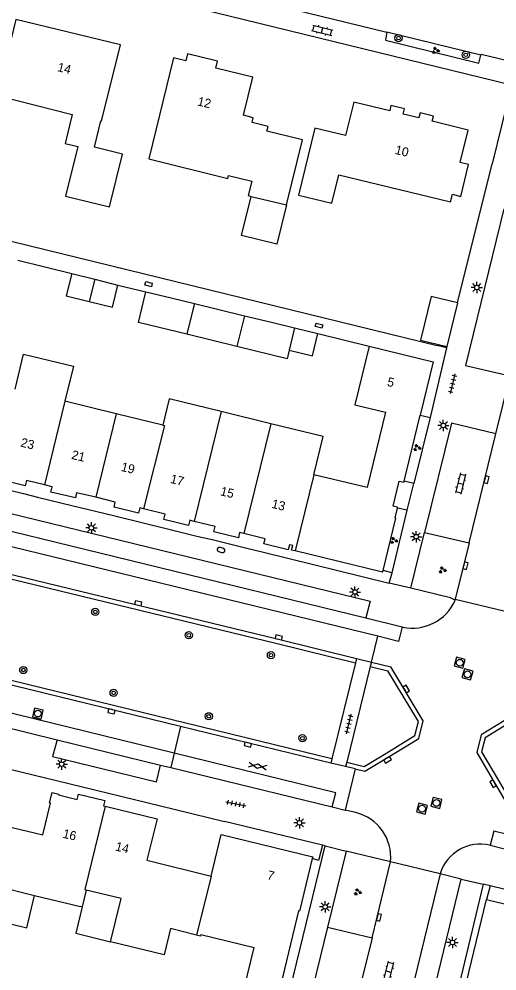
# Model space of a CAD drawing. Extents: x 125000 to 129004, y 397500 to 399008.
# Drawn here: x 126718 to 126770.9, y 398238.6 to 398344.1 of the extents above; entities that cross this region are included whole.
import ezdxf

# ---------------------------------------------------------------- set-up
doc = ezdxf.new("R2010")
doc.units = 0
for name, color, linetype in [('gg-afsc-hekwerk', 7, 'Continuous'), ('gg-afsc-muur', 7, 'Continuous'), ('gg-anno-huisnummerreeks BGT', 7, 'Continuous'), ('gg-bbg-bijgebouw', 7, 'Continuous'), ('gg-bbg-gedigitaliseerde bebouwing', 7, 'Continuous'), ('gg-bbg-gedigitaliseerde bijgebouw', 7, 'Continuous'), ('gg-bbg-hoofdgebouw', 7, 'Continuous'), ('gg-bbg-luifel en loopbrug', 7, 'Continuous'), ('gg-bbg-tussenscheiding', 7, 'Continuous'), ('gg-knt-verharding', 7, 'Continuous'), ('gg-knt-verharding nz', 7, 'Continuous'), ('gt-grn-weggrens', 7, 'Continuous'), ('gt-symb-boom', 7, 'Continuous'), ('gt-symb-brandkraan', 7, 'Continuous'), ('gt-symb-gesloten verharding', 7, 'Continuous'), ('gt-symb-groenvak', 7, 'Continuous'), ('gt-symb-klinker verharding', 7, 'Continuous'), ('gt-symb-kolk', 7, 'Continuous'), ('gt-symb-kolk center center', 7, 'Continuous'), ('gt-symb-lichtmast', 7, 'Continuous'), ('gt-symb-rioolschacht', 7, 'Continuous'), ('gt-symb-tegel verharding', 7, 'Continuous')]:
    doc.layers.add(name, color=color, linetype=linetype)

# ---------------------------------------------------------------- blocks, each defined once
blk = doc.blocks.new('gt0-KL1')
at = {"layer": 'gt-symb-klinker verharding'}
for p, q in [((-1.15, 0.3), (1.15, 0.3)), ((-1, -0.3), (-1, 0.3)), ((-0.5, 0.3), (-0.5, 0.45)), ((0, -0.3), (0, 0.3)), ((0.5, 0.3), (0.5, 0.45)), ((1, -0.3), (1, 0.3)), ((-1.15, -0.3), (1.15, -0.3)), ((-0.5, -0.45), (-0.5, -0.3)), ((0.5, -0.45), (0.5, -0.3))]:
    blk.add_line(p, q, dxfattribs=at)
blk = doc.blocks.new('gt0-LMAST')
at = {"layer": 'gt-symb-lichtmast'}
for p, q in [((-0.18, 0.17), (-0.45, 0.44)), ((-0.01, 0.25), (-0.01, 0.62)), ((0.17, 0.17), (0.44, 0.44)), ((-0.26, 0), (-0.63, 0)), ((-0.18, -0.18), (-0.45, -0.45)), ((-0.01, -0.25), (-0.01, -0.63)), ((0.44, -0.45), (0.17, -0.18)), ((0.24, 0), (0.62, 0))]:
    blk.add_line(p, q, dxfattribs=at)
blk.add_circle((-0.01, 0), 0.25, dxfattribs=at)
blk = doc.blocks.new('gt0-KOLK')
at = {"layer": 'gt-symb-kolk'}
blk.add_lwpolyline([(0, 0), (0.37, 0), (0.37, 0.4), (-0.38, 0.4), (-0.38, 0), (0, 0)], dxfattribs=at)
blk = doc.blocks.new('gt0-KOLKCC')
at = {"layer": 'gt-symb-kolk center center'}
blk.add_lwpolyline([(-0.38, 0.2), (0.37, 0.2), (0.37, -0.2), (-0.38, -0.2)], close=True, dxfattribs=at)
blk = doc.blocks.new('gt0-TEG1')
at = {"layer": 'gt-symb-tegel verharding'}
for p, q in [((-1.12, 0), (1.12, 0)), ((-0.9, -0.25), (-0.9, 0.25)), ((-0.45, -0.25), (-0.45, 0.25)), ((0, -0.25), (0, 0.25)), ((0.45, -0.25), (0.45, 0.25)), ((0.9, -0.25), (0.9, 0.25))]:
    blk.add_line(p, q, dxfattribs=at)
blk = doc.blocks.new('gt0-GRVAK')
at = {"layer": 'gt-symb-groenvak'}
for p, q in [((-0.11, 0.19), (-0.23, 0.24)), ((-0.18, 0.15), (0.09, 0.15)), ((-0.09, 0.21), (-0.16, 0.32)), ((-0.05, 0.21), (-0.05, 0.39)), ((0, 0.21), (0.06, 0.32)), ((0.01, 0.19), (0.13, 0.24)), ((0.26, -0.05), (0.2, 0.06)), ((0.3, -0.05), (0.3, 0.13)), ((0.35, -0.05), (0.41, 0.06)), ((-0.24, -0.23), (-0.36, -0.18)), ((-0.32, -0.26), (-0.05, -0.26)), ((-0.23, -0.21), (-0.29, -0.09)), ((-0.18, -0.2), (-0.18, -0.02)), ((-0.14, -0.21), (-0.07, -0.09)), ((-0.12, -0.23), (0, -0.18)), ((0.24, -0.07), (0.12, -0.02)), ((0.17, -0.11), (0.44, -0.11)), ((0.37, -0.07), (0.49, -0.02))]:
    blk.add_line(p, q, dxfattribs=at)
blk = doc.blocks.new('gt0-BOOM')
at = {"layer": 'gt-symb-boom'}
for radius in [0.4, 0.2]:
    blk.add_circle((0, 0), radius, dxfattribs=at)
blk = doc.blocks.new('gt0-BR')
at = {"layer": 'gt-symb-brandkraan'}
for centre, radius, start, end in [((-0.24, 0), 0.206, 107.5669, 252.4331), ((0.6, -2.66), 3, 106.892, 107.5669), ((0, -0.69), 0.938, 73.108, 106.892), ((-0.6, -2.66), 3, 72.4331, 73.108), ((0.24, 0), 0.206, 287.567, 72.4331), ((0.6, 2.66), 3, 252.4331, 253.108), ((0, 0.69), 0.938, 253.108, 286.8921), ((-0.6, 2.66), 3, 286.8921, 287.567)]:
    blk.add_arc(centre, radius, start, end, dxfattribs=at)
blk = doc.blocks.new('gt0-RS')
at = {"layer": 'gt-symb-rioolschacht'}
blk.add_lwpolyline([(-0.5, -0.5), (0.5, -0.5), (0.5, 0.5), (-0.5, 0.5)], close=True, dxfattribs=at)
blk.add_circle((0, 0), 0.375, dxfattribs=at)
blk = doc.blocks.new('gt0-GESVH1')
at = {"layer": 'gt-symb-gesloten verharding'}
for p, q in [((-0.99, -0.26), (0.01, 0.24)), ((0.01, -0.26), (-0.99, 0.24)), ((0.01, 0.24), (1.01, -0.26)), ((1.01, 0.24), (0.01, -0.26))]:
    blk.add_line(p, q, dxfattribs=at)

msp = doc.modelspace()

# ---------------------------------------------------------------- linework, layer by layer
at = {"layer": 'gg-afsc-hekwerk'}
msp.add_line((126766.54, 398312.63), (126770.37, 398328.04), dxfattribs=at)
at = {"layer": 'gg-afsc-muur'}
for p, q in [((126714.47, 398292.47), (126718.46, 398291.49)), ((126720.01, 398291.11), (126723.98, 398290.14)), ((126728.29, 398289.09), (126732.15, 398288.15)), ((126733.83, 398287.73), (126737.68, 398286.79)), ((126739.36, 398286.39), (126743.22, 398285.43)), ((126744.9, 398285.02), (126758.98, 398281.58)), ((126759.29, 398282.71), (126758.29, 398282.97)), ((126758.98, 398281.58), (126759.29, 398282.71)), ((126722.11, 398259.68), (126733.65, 398256.88)), ((126751.58, 398252.52), (126740.72, 398255.14)), ((126770.16, 398247.99), (126769.77, 398246.5)), ((126776.16, 398246.56), (126770.16, 398247.99))]:
    msp.add_line(p, q, dxfattribs=at)
msp.add_lwpolyline([(126751.58, 398252.52), (126751.16, 398250.83), (126750.46, 398251.02)], dxfattribs=at)
at = {"layer": 'gg-bbg-bijgebouw'}
for p, q in [((126723.8, 398315.89), (126726.35, 398315.26)), ((126726.35, 398315.26), (126728.91, 398314.62)), ((126766.54, 398312.63), (126765.36, 398307.8))]:
    msp.add_line(p, q, dxfattribs=at)
for points in [[(126723.8, 398315.89), (126723.19, 398313.43), (126725.75, 398312.8)], [(126725.75, 398312.8), (126728.31, 398312.17), (126728.91, 398314.62)], [(126766.54, 398312.63), (126763.62, 398313.34), (126762.45, 398308.51), (126765.36, 398307.8)], [(126747.9, 398307.4), (126750.47, 398306.78), (126751.07, 398309.24)]]:
    msp.add_lwpolyline(points, dxfattribs=at)
at = {"layer": 'gg-bbg-gedigitaliseerde bebouwing'}
for p, q in [((126714.84, 398248.14), (126719.7, 398246.95)), ((126719.7, 398246.95), (126724.78, 398245.7)), ((126724.96, 398245.66), (126724.78, 398245.7))]:
    msp.add_line(p, q, dxfattribs=at)
msp.add_lwpolyline([(126717.53, 398303.08), (126718.48, 398306.96), (126724, 398305.61), (126723.05, 398301.73)], dxfattribs=at)
at = {"layer": 'gg-bbg-gedigitaliseerde bijgebouw'}
for p, q in [((126732.03, 398313.87), (126734.84, 398313.19)), ((126734.84, 398313.19), (126737.4, 398312.56)), ((126737.4, 398312.56), (126742.93, 398311.2)), ((126742.93, 398311.2), (126745.94, 398310.49)), ((126745.94, 398310.49), (126748.5, 398309.86)), ((126742.09, 398307.8), (126736.56, 398309.16)), ((126748.5, 398309.86), (126751.07, 398309.24))]:
    msp.add_line(p, q, dxfattribs=at)
for points in [[(126736.56, 398309.16), (126731.2, 398310.47), (126732.03, 398313.87)], [(126747.9, 398307.4), (126747.67, 398306.43), (126742.09, 398307.8)]]:
    msp.add_lwpolyline(points, dxfattribs=at)
at = {"layer": 'gg-bbg-hoofdgebouw'}
for p, q in [((126743.7, 398324.45), (126747.59, 398323.51)), ((126728.72, 398300.34), (126723.05, 398301.73)), ((126745.88, 398299.23), (126740.35, 398300.59)), ((126733.89, 398299.08), (126728.72, 398300.34)), ((126760.62, 398292.89), (126762.4, 398300.2)), ((126758.24, 398282.77), (126748.57, 398285.14)), ((126758.24, 398282.77), (126758.29, 398282.97)), ((126725.42, 398247.54), (126724.96, 398245.66)), ((126738.12, 398242.61), (126744.02, 398241.17))]:
    msp.add_line(p, q, dxfattribs=at)
for points in [[(126717.63, 398344.07), (126715.56, 398335.62), (126723.87, 398333.54), (126723.07, 398330.31), (126724.47, 398329.98), (126723.13, 398324.46), (126727.99, 398323.29), (126729.42, 398329.14), (126726.32, 398329.9), (126727.03, 398332.81), (126727.12, 398332.79), (126729.2, 398341.26), (126717.63, 398344.07)], [(126747.59, 398323.51), (126749.36, 398330.7), (126745.43, 398331.66), (126745.56, 398332.2), (126743.79, 398332.63), (126743.92, 398333.17), (126742.82, 398333.44), (126743.86, 398337.67), (126739.78, 398338.67), (126739.97, 398339.44), (126736.64, 398340.25), (126736.45, 398339.48), (126735.09, 398339.81), (126732.36, 398328.61)], [(126748.93, 398324.58), (126752.63, 398323.68), (126753.41, 398326.82), (126765.76, 398323.83), (126765.98, 398324.68), (126766.9, 398324.45), (126767.76, 398327.99), (126766.83, 398328.22), (126767.71, 398331.79), (126763.74, 398332.77), (126763.88, 398333.35), (126762.4, 398333.72), (126762.25, 398333.15), (126760.54, 398333.58), (126760.68, 398334.15), (126759.17, 398334.52), (126759.03, 398333.94), (126755.06, 398334.91), (126754.15, 398331.18), (126750.74, 398332.02), (126748.93, 398324.58)], [(126732.36, 398328.61), (126741.1, 398326.44), (126741.18, 398326.75), (126743.75, 398326.12), (126743.37, 398324.53), (126743.7, 398324.45)], [(126756.74, 398307.84), (126755.16, 398301.34), (126758.56, 398300.51), (126756.52, 398292.16), (126750.63, 398293.59)], [(126756.74, 398307.84), (126763.85, 398306.12), (126762.4, 398300.2)], [(126740.35, 398300.59), (126734.6, 398301.99), (126733.89, 398299.08)], [(126750.63, 398293.59), (126751.66, 398297.82), (126745.88, 398299.23)], [(126720.78, 398292.46), (126718.8, 398292.95), (126718.66, 398292.37), (126715.94, 398293.02), (126716.08, 398293.6), (126715.24, 398293.81)], [(126726.49, 398291.08), (126724.35, 398291.59), (126724.21, 398291.01), (126721.49, 398291.67), (126721.63, 398292.26), (126720.78, 398292.46)], [(126759.89, 398289.89), (126759.91, 398289.99), (126759.42, 398290.11), (126760.09, 398292.87), (126760.59, 398292.75), (126760.62, 398292.89)], [(126731.77, 398289.8), (126731.34, 398289.9), (126731.2, 398289.32), (126728.49, 398289.98), (126728.63, 398290.56), (126726.49, 398291.08)], [(126737.37, 398288.41), (126736.88, 398288.53), (126736.73, 398287.95), (126734.02, 398288.62), (126734.16, 398289.2), (126731.77, 398289.8)], [(126758.29, 398282.97), (126759.71, 398288.76), (126759.62, 398288.79), (126759.89, 398289.89)], [(126742.89, 398287.07), (126742.41, 398287.18), (126742.27, 398286.6), (126739.56, 398287.26), (126739.7, 398287.84), (126737.37, 398288.41)], [(126748.57, 398285.14), (126748.17, 398285.23), (126748.29, 398285.73), (126747.94, 398285.81), (126747.8, 398285.24), (126745.1, 398285.92), (126745.24, 398286.49), (126742.89, 398287.07)], [(126716.44, 398254.66), (126720.59, 398253.66), (126721.45, 398257.17), (126721.35, 398257.2), (126721.63, 398258.36), (126722.37, 398258.18), (126722.35, 398258.08), (126724.4, 398257.58), (126724.54, 398258.16), (126727.47, 398257.45), (126727.32, 398256.88), (126727.5, 398256.83)], [(126727.5, 398256.83), (126733.27, 398255.43), (126732.14, 398250.85), (126739.24, 398249.08)], [(126739.24, 398249.08), (126740.36, 398253.69), (126750.5, 398251.21), (126750.46, 398251.02)], [(126750.46, 398251.02), (126749.03, 398245.2), (126748.94, 398245.23), (126744.76, 398227.81), (126737.55, 398229.56), (126739.16, 398236.09), (126742.57, 398235.26), (126744.02, 398241.17)], [(126728.1, 398241.81), (126729.28, 398246.61), (126725.42, 398247.54)], [(126766.75, 398234.13), (126767.05, 398235.37), (126766.96, 398235.4), (126767.13, 398236.13), (126767.23, 398236.11), (126769.77, 398246.5)], [(126769.77, 398246.5), (126775.75, 398245.03), (126774.62, 398240.44)], [(126737.64, 398242.55), (126734.75, 398243.26), (126734.04, 398240.36), (126728.1, 398241.81)], [(126738.12, 398242.61), (126738.08, 398242.44), (126737.64, 398242.55)]]:
    msp.add_lwpolyline(points, dxfattribs=at)
at = {"layer": 'gg-bbg-luifel en loopbrug'}
for points in [[(126747.59, 398323.51), (126746.51, 398319.14), (126742.63, 398320.1), (126743.7, 398324.45)], [(126714.84, 398248.14), (126713.96, 398244.54), (126718.82, 398243.35), (126719.7, 398246.95)], [(126724.96, 398245.66), (126724.25, 398242.76), (126728.1, 398241.81)]]:
    msp.add_lwpolyline(points, dxfattribs=at)
at = {"layer": 'gg-bbg-tussenscheiding'}
for p, q in [((126726.35, 398315.26), (126725.75, 398312.8)), ((126742.93, 398311.2), (126742.09, 398307.8)), ((126748.5, 398309.86), (126747.9, 398307.4)), ((126723.05, 398301.73), (126720.78, 398292.46)), ((126740.35, 398300.59), (126737.37, 398288.41)), ((126728.72, 398300.34), (126726.49, 398291.08)), ((126745.88, 398299.23), (126742.89, 398287.07)), ((126750.63, 398293.59), (126748.57, 398285.14)), ((126739.24, 398249.08), (126737.64, 398242.55))]:
    msp.add_line(p, q, dxfattribs=at)
for points in [[(126737.4, 398312.56), (126736.79, 398310.11), (126736.56, 398309.16)], [(126733.89, 398299.08), (126734.07, 398299.03), (126731.77, 398289.8)], [(126727.5, 398256.83), (126725.24, 398247.58), (126725.42, 398247.54)]]:
    msp.add_lwpolyline(points, dxfattribs=at)
at = {"layer": 'gg-knt-verharding'}
for p, q in [((126769.14, 398340.11), (126758.73, 398342.67)), ((126772.53, 398336.79), (126770.37, 398328.04)), ((126692.48, 398325.5), (126764.28, 398307.91)), ((126717.82, 398317.37), (126723.8, 398315.89)), ((126728.91, 398314.62), (126732.03, 398313.87)), ((126751.07, 398309.24), (126756.74, 398307.84)), ((126765.33, 398307.65), (126764.28, 398307.91)), ((126765.36, 398307.8), (126765.33, 398307.65)), ((126770.79, 398298.13), (126772.37, 398304.56)), ((126651.7, 398303.29), (126756.38, 398277.71)), ((126763.51, 398299.93), (126761.7, 398292.6)), ((126762.4, 398300.2), (126763.51, 398299.93)), ((126761.7, 398292.6), (126760.62, 398292.89)), ((126718.46, 398291.49), (126720.01, 398291.11)), ((126723.98, 398290.14), (126728.29, 398289.09)), ((126759.29, 398282.71), (126760.98, 398289.64)), ((126760.98, 398289.64), (126759.89, 398289.89)), ((126732.15, 398288.15), (126733.83, 398287.73)), ((126737.68, 398286.79), (126739.36, 398286.39)), ((126761.36, 398281.02), (126762.88, 398287.18)), ((126762.88, 398287.18), (126767.84, 398286.02)), ((126767.84, 398286.02), (126766.3, 398279.78)), ((126743.22, 398285.43), (126744.9, 398285.02)), ((126766.3, 398279.78), (126766.27, 398279.66)), ((126766.3, 398279.78), (126771.68, 398278.51)), ((126756.38, 398277.71), (126760.43, 398276.71)), ((126760.43, 398276.71), (126760.49, 398276.69)), ((126755.36, 398273.21), (126755.24, 398272.73)), ((126755.36, 398273.21), (126757, 398272.81)), ((126755.24, 398272.73), (126752.63, 398262.1)), ((126756.88, 398272.32), (126754.27, 398261.7)), ((126757, 398272.81), (126756.88, 398272.32)), ((126756.88, 398272.32), (126758.82, 398271.85)), ((126757, 398272.81), (126759.14, 398272.28)), ((126715.73, 398265.78), (126722.19, 398264.21)), ((126735.87, 398265.68), (126735.15, 398262.71)), ((126752.51, 398261.62), (126735.87, 398265.68)), ((126722.19, 398264.21), (126733.64, 398261.4)), ((126735.15, 398262.71), (126734.77, 398261.13)), ((126713.75, 398261.73), (126722.11, 398259.68)), ((126733.64, 398261.4), (126734.77, 398261.13)), ((126752.63, 398262.1), (126752.51, 398261.62)), ((126754.15, 398261.22), (126752.51, 398261.62)), ((126754.27, 398261.7), (126754.15, 398261.22)), ((126734.77, 398261.13), (126752.67, 398256.75)), ((126755.21, 398260.96), (126754.1, 398256.4)), ((126755.21, 398260.96), (126754.15, 398261.22)), ((126733.65, 398256.88), (126740.72, 398255.14)), ((126752.67, 398256.75), (126754.1, 398256.4)), ((126755.29, 398256.12), (126754.1, 398256.4)), ((126751.9, 398252.45), (126751.58, 398252.52)), ((126770.14, 398252.5), (126770.16, 398252.5)), ((126770.16, 398252.5), (126781.99, 398249.55)), ((126754.2, 398251.85), (126752.14, 398243.44)), ((126759.12, 398250.67), (126754.2, 398251.85)), ((126764.61, 398249.34), (126759.12, 398250.67)), ((126764.61, 398249.34), (126759.48, 398228.29)), ((126766.96, 398248.76), (126764.61, 398249.34)), ((126769.39, 398248.18), (126766.03, 398234.26)), ((126770.16, 398247.99), (126769.39, 398248.18)), ((126752.14, 398243.44), (126757.08, 398242.24))]:
    msp.add_line(p, q, dxfattribs=at)
for points in [[(126772.53, 398336.79), (126657.48, 398364.93), (126592.64, 398380.76)], [(126758.73, 398342.67), (126758.55, 398341.77), (126768.9, 398339.22), (126769.14, 398340.11)], [(126771.66, 398323.06), (126767.44, 398305.7), (126772.37, 398304.56)], [(126651.7, 398303.29), (126652.12, 398305.15), (126756.88, 398279.58), (126756.38, 398277.71)], [(126648.27, 398298.88), (126713.52, 398282.91), (126746.58, 398274.86), (126755.24, 398272.73)], [(126648.39, 398299.37), (126713.64, 398283.39), (126746.7, 398275.35), (126755.36, 398273.21)], [(126770.79, 398298.13), (126765.87, 398299.29), (126762.88, 398287.18)], [(126752.63, 398262.1), (126710.71, 398272.34), (126692.94, 398276.66), (126675.76, 398280.88), (126662.26, 398284.11), (126645.68, 398288.18)], [(126735.87, 398265.68), (126710.59, 398271.86), (126692.82, 398276.18), (126675.64, 398280.39), (126662.14, 398283.63), (126645.57, 398287.7)], [(126766.27, 398279.66), (126765.75, 398279.95), (126761.36, 398281.02)], [(126755.21, 398260.96), (126756.28, 398260.7), (126758.68, 398262.15), (126762.26, 398264.35), (126762.75, 398266.3), (126759.14, 398272.28)], [(126754.27, 398261.7), (126756.19, 398261.23), (126758.42, 398262.58), (126761.83, 398264.67), (126762.22, 398266.22), (126758.82, 398271.85)], [(126775.11, 398268.37), (126769.16, 398264.74), (126768.67, 398262.78), (126770.64, 398259.43), (126772.21, 398256.8), (126774.33, 398256.27)], [(126775.19, 398267.84), (126769.6, 398264.42), (126769.21, 398262.86), (126771.07, 398259.69), (126772.54, 398257.23), (126774.45, 398256.76)], [(126722.19, 398264.21), (126721.69, 398262.33), (126733.19, 398259.52), (126733.64, 398261.4)], [(126745.99, 398227.84), (126745.89, 398227.85), (126751.9, 398252.45)], [(126757.08, 398242.24), (126757.65, 398244.54), (126759.12, 398250.67)], [(126759.48, 398228.29), (126761.85, 398227.74), (126766.96, 398248.76)], [(126752.14, 398243.44), (126749.75, 398233.6), (126754.67, 398232.41)]]:
    msp.add_lwpolyline(points, dxfattribs=at)
for centre, radius, start, end in [((126761.56, 398281.73), 5.15, 258.0459, 336.2124), ((126754.1, 398251.22), 5.04, 353.7867, 76.392), ((126769.06, 398247.98), 4.65, 76.4834, 163.0621)]:
    msp.add_arc(centre, radius, start, end, dxfattribs=at)
at = {"layer": 'gg-knt-verharding nz'}
for p, q in [((126746.91, 398345.55), (126758.73, 398342.67)), ((126765.33, 398307.65), (126763.51, 398299.93)), ((126767.84, 398286.02), (126770.79, 398298.13)), ((126757.08, 398242.24), (126754.67, 398232.41))]:
    msp.add_line(p, q, dxfattribs=at)
for points in [[(126769.14, 398340.11), (126769.16, 398340.22), (126773.16, 398339.25)], [(126757.72, 398275.68), (126687.11, 398292.9), (126632.3, 398306.33), (126553.99, 398325.48)], [(126735.15, 398262.71), (126682.58, 398275.63), (126565.8, 398304.17), (126519.84, 398315.44)], [(126760.43, 398276.71), (126760.01, 398275.11), (126757.72, 398275.68)], [(126752.67, 398256.75), (126753.08, 398258.3), (126735.15, 398262.71)], [(126773.59, 398253.32), (126770.56, 398254.06), (126770.16, 398252.5)]]:
    msp.add_lwpolyline(points, dxfattribs=at)
at = {"layer": 'gt-grn-weggrens'}
for p, q in [((126760.98, 398289.64), (126761.7, 398292.6)), ((126761.36, 398281.02), (126758.98, 398281.58)), ((126757, 398272.81), (126757.72, 398275.68)), ((126751.9, 398252.45), (126754.2, 398251.85)), ((126766.96, 398248.76), (126769.39, 398248.18))]:
    msp.add_line(p, q, dxfattribs=at)

# ---------------------------------------------------------------- block references
at = {"layer": 'gt-symb-boom'}
for p in [(126760.01, 398342), (126767.46, 398340.14), (126726.42, 398278.38), (126736.77, 398275.79), (126745.88, 398273.58), (126718.44, 398271.93), (126728.45, 398269.4), (126738.99, 398266.8), (126749.36, 398264.37)]:
    msp.add_blockref('gt0-BOOM', p, dxfattribs=at)
at = {"layer": 'gt-symb-brandkraan', "rotation": 167.11702052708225}
msp.add_blockref('gt0-BR', (126740.35, 398285.24), dxfattribs=at)
at = {"layer": 'gt-symb-gesloten verharding', "rotation": -9.725965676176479}
msp.add_blockref('gt0-GESVH1', (126744.4, 398261.29), dxfattribs=at)
at = {"layer": 'gt-symb-groenvak'}
for p in [(126764.1, 398340.63), (126762.05, 398296.58), (126759.48, 398286.29), (126764.86, 398283.01), (126755.47, 398247.32)]:
    msp.add_blockref('gt0-GRVAK', p, dxfattribs=at)
at = {"layer": 'gt-symb-klinker verharding'}
for p, rotation in [((126751.56, 398342.86), -14.064036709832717), ((126766.88, 398292.62), -103.7585152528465), ((126758.92, 398238.46), 75.75525752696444)]:
    msp.add_blockref('gt0-KL1', p, dxfattribs=dict(at, rotation=rotation))
at = {"layer": 'gt-symb-kolk'}
for p, rotation in [((126769.56, 398293.08), -103.71646932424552), ((126767.23, 398283.55), -103.7721454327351), ((126731.13, 398279.14), -13.647238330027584), ((126746.7, 398275.35), -13.64723833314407), ((126760.7, 398269.72), -58.741514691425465), ((126728.25, 398267.54), 166.2835306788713), ((126743.35, 398263.85), 166.29711003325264), ((126758.68, 398262.15), -148.45632657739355), ((126770.64, 398259.43), 120.46264004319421), ((126757.65, 398244.54), -103.95282331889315)]:
    msp.add_blockref('gt0-KOLK', p, dxfattribs=dict(at, rotation=rotation))
at = {"layer": 'gt-symb-kolk center center'}
for p, rotation in [((126732.31, 398314.71), 166.17220496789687), ((126751.19, 398310.11), 166.352761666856)]:
    msp.add_blockref('gt0-KOLKCC', p, dxfattribs=dict(at, rotation=rotation))
at = {"layer": 'gt-symb-lichtmast'}
for p in [(126768.69, 398314.34), (126764.98, 398299.04), (126725.99, 398287.69), (126761.98, 398286.71), (126755.19, 398280.58), (126722.7, 398261.5), (126749.05, 398254.99), (126751.9, 398245.67), (126766, 398241.72)]:
    msp.add_blockref('gt0-LMAST', p, dxfattribs=at)
at = {"layer": 'gt-symb-rioolschacht'}
for p, rotation in [((126766.79, 398272.74), -15.481185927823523), ((126767.65, 398271.45), -15.481185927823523), ((126720.05, 398267.1), -13.411071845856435), ((126762.61, 398256.56), 73.32270606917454), ((126764.21, 398257.2), 76.28353067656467)]:
    msp.add_blockref('gt0-RS', p, dxfattribs=dict(at, rotation=rotation))
at = {"layer": 'gt-symb-tegel verharding'}
for p, rotation in [((126766, 398303.68), -103.35534096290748), ((126754.51, 398265.94), 76.33923320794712), ((126741.99, 398257.09), -11.95064726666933)]:
    msp.add_blockref('gt0-TEG1', p, dxfattribs=dict(at, rotation=rotation))

# ---------------------------------------------------------------- texts
at = {"layer": 'gg-anno-huisnummerreeks BGT'}
for s, rotation, p in [('14', 346.4, (126722.15, 398338.34)), ('12', 346.3, (126737.66, 398334.55)), ('10', 346.2, (126759.55, 398329.17)), ('5', 346.3, (126758.68, 398303.45)), ('23', 346.4, (126718.08, 398296.72)), ('21', 346.3, (126723.71, 398295.36)), ('19', 346.4, (126729.2, 398294.02)), ('17', 346.1, (126734.66, 398292.69)), ('15', 346.3, (126740.2, 398291.32)), ('13', 346.1, (126745.88, 398289.93)), ('16', 346.4, (126722.74, 398253.36)), ('14', 346.3, (126728.57, 398251.94)), ('7', 346.2, (126745.39, 398248.76))]:
    msp.add_text(s, height=1, rotation=rotation, dxfattribs=at).set_placement(p)

doc.saveas('drawing.dxf')
